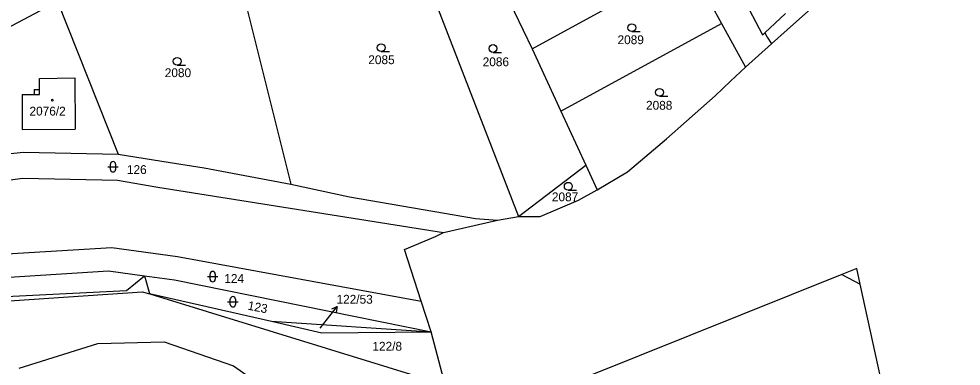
# Model space of a CAD drawing. Extents: x -785744 to -782822, y -1067550 to -1063910.
# Drawn here: x -783304.9 to -783123.9, y -1064902.2 to -1064835.4 of the extents above; entities that cross this region are included whole.
import ezdxf

# ---------------------------------------------------------------- set-up
doc = ezdxf.new("R2010")
doc.units = 0
for name, color, linetype in [('Hranice kat_území', 7, 'Continuous'), ('Hranice parcel', 7, 'Continuous'), ('Parcelní čísla', 7, 'Continuous'), ('Pop_ČP_popisy', 7, 'Continuous'), ('Vnitřní kresba', 7, 'Continuous'), ('Značky budov', 7, 'Continuous'), ('Značky kultur', 7, 'Continuous')]:
    doc.layers.add(name, color=color, linetype=linetype)

msp = doc.modelspace()

# ---------------------------------------------------------------- linework, layer by layer
at = {"layer": 'Hranice kat_území'}
for points in [[(-783222.97, -1064905.78), (-783225.68, -1064895.58), (-783227.58, -1064889.71), (-783230.81, -1064879.76), (-783224.85, -1064877.29), (-783223.32, -1064876.5), (-783212.94, -1064874.09), (-783208.93, -1064873.4), (-783204.74, -1064873.41), (-783197.37, -1064870.29), (-783193.79, -1064868.26), (-783187.97, -1064864.85), (-783180.48, -1064858.46), (-783171.17, -1064850.21), (-783168.18, -1064847.39), (-783165.34, -1064844.71), (-783160.35, -1064840.25), (-783157.32, -1064837.54), (-783142.24, -1064824.06), (-783122.42, -1064805.03)], [(-783137.43, -1064913.32), (-783143.29, -1064886.43), (-783143.94, -1064883.41), (-783146.84, -1064884.58), (-783195.49, -1064904.09)]]:
    msp.add_lwpolyline(points, dxfattribs=at)
at = {"layer": 'Hranice parcel'}
for p, q in [((-783168.48, -1064826.28), (-783162.06, -1064838.48)), ((-783161.63, -1064838.09), (-783157.62, -1064834.4)), ((-783162.06, -1064838.48), (-783161.63, -1064838.09)), ((-783161.63, -1064838.09), (-783161.13, -1064838.94)), ((-783161.13, -1064838.94), (-783160.35, -1064840.25))]:
    msp.add_line(p, q, dxfattribs=at)
for points in [[(-783218.36, -1064815.98), (-783206.32, -1064841.18)], [(-783230.12, -1064818.62), (-783208.93, -1064873.4)], [(-783263.54, -1064823.58), (-783252.64, -1064867.19)], [(-783206.32, -1064841.18), (-783176.27, -1064824.73)], [(-783176.27, -1064824.73), (-783169.91, -1064836.34)], [(-783319.38, -1064843.66), (-783297.44, -1064832.08)], [(-783297.44, -1064832.08), (-783285.8, -1064861.46)], [(-783200.77, -1064853.15), (-783169.91, -1064836.34)], [(-783169.91, -1064836.34), (-783165.34, -1064844.71)], [(-783206.32, -1064841.18), (-783200.77, -1064853.15)], [(-783300.91, -1064848.99), (-783300.88, -1064846.86)], [(-783300.88, -1064846.86), (-783294.1, -1064846.78)], [(-783294.1, -1064846.78), (-783294.06, -1064856.66)], [(-783301.96, -1064849), (-783300.91, -1064848.99)], [(-783301.96, -1064849), (-783301.96, -1064849.96)], [(-783304.25, -1064849.96), (-783301.96, -1064849.96)], [(-783304.25, -1064849.96), (-783304.25, -1064856.7)], [(-783200.77, -1064853.15), (-783195.97, -1064863.53)], [(-783304.25, -1064856.7), (-783294.06, -1064856.66)], [(-783335.87, -1064864.4), (-783303.98, -1064861.03)], [(-783303.98, -1064861.03), (-783285.8, -1064861.46)], [(-783285.8, -1064861.46), (-783277.41, -1064862.75)], [(-783277.41, -1064862.75), (-783269.29, -1064864.07)], [(-783269.29, -1064864.07), (-783252.64, -1064867.19)], [(-783208.93, -1064873.4), (-783195.97, -1064863.53)], [(-783195.97, -1064863.53), (-783193.79, -1064868.26)], [(-783335.01, -1064870.13), (-783304.09, -1064866.02)], [(-783304.09, -1064866.02), (-783285.91, -1064866.45)], [(-783285.91, -1064866.45), (-783278.18, -1064867.77)], [(-783278.18, -1064867.77), (-783223.32, -1064876.5)], [(-783252.64, -1064867.19), (-783241.36, -1064869.64)], [(-783241.36, -1064869.64), (-783217.15, -1064873.79)], [(-783217.15, -1064873.79), (-783212.94, -1064874.09)], [(-783307.17, -1064880.57), (-783287.03, -1064879.4)], [(-783287.03, -1064879.4), (-783274.38, -1064881.1)], [(-783274.38, -1064881.1), (-783227.58, -1064889.71)], [(-783306.72, -1064885.08), (-783287.64, -1064883.89)], [(-783287.64, -1064883.89), (-783280.75, -1064884.81)], [(-783284.2, -1064887.63), (-783280.75, -1064884.81)], [(-783280.75, -1064884.81), (-783274.99, -1064885.59)], [(-783280.75, -1064884.81), (-783279.77, -1064888.22)], [(-783274.99, -1064885.59), (-783225.68, -1064895.58)], [(-783339.48, -1064890.4), (-783284.2, -1064887.63)], [(-783331.24, -1064891.31), (-783281.17, -1064887.87)], [(-783281.17, -1064887.87), (-783279.74, -1064888.31)], [(-783279.77, -1064888.22), (-783256.38, -1064893.56)], [(-783279.77, -1064888.22), (-783279.74, -1064888.31)], [(-783279.74, -1064888.31), (-783222.97, -1064905.78)], [(-783256.38, -1064893.56), (-783225.68, -1064895.58)], [(-783256.38, -1064893.56), (-783246.71, -1064895.79)], [(-783246.71, -1064895.79), (-783225.68, -1064895.58)], [(-783304.84, -1064902.58), (-783289.73, -1064897.8)], [(-783289.73, -1064897.8), (-783276.94, -1064897.48)], [(-783276.94, -1064897.48), (-783263.64, -1064902.09)], [(-783263.64, -1064902.09), (-783250.99, -1064911.02)]]:
    msp.add_lwpolyline(points, dxfattribs=at)
at = {"layer": 'Pop_ČP_popisy'}
msp.add_line((-783245.58, -1064893.06), (-783243.74, -1064890.69), dxfattribs=at)
for points in [[(-783244.74, -1064891.18), (-783243.74, -1064890.69), (-783243.96, -1064891.79)], [(-783246.99, -1064894.86), (-783245.58, -1064893.06)]]:
    msp.add_lwpolyline(points, dxfattribs=at)
at = {"layer": 'Vnitřní kresba'}
for points in [[(-783300.93, -1064849.96), (-783300.91, -1064848.99)], [(-783301.96, -1064849.96), (-783300.93, -1064849.96)], [(-783146.84, -1064884.58), (-783143.29, -1064886.43)]]:
    msp.add_lwpolyline(points, dxfattribs=at)
at = {"layer": 'Značky budov'}
msp.add_circle((-783298.44, -1064851.06), 0.175, dxfattribs=at)
at = {"layer": 'Značky kultur'}
for p, q in [((-783187.16, -1064837.87), (-783185.56, -1064837.87)), ((-783235.3, -1064841.7), (-783233.7, -1064841.7)), ((-783213.8, -1064841.87), (-783212.2, -1064841.87)), ((-783274.48, -1064844.33), (-783272.88, -1064844.33)), ((-783181.84, -1064850.31), (-783180.24, -1064850.31)), ((-783287.78, -1064863.86), (-783285.78, -1064863.86)), ((-783287.28, -1064864.36), (-783287.28, -1064863.36)), ((-783286.28, -1064863.36), (-783286.28, -1064864.36)), ((-783199.36, -1064868.35), (-783197.76, -1064868.35)), ((-783268.64, -1064884.98), (-783266.64, -1064884.98)), ((-783268.14, -1064885.48), (-783268.14, -1064884.48)), ((-783267.14, -1064884.48), (-783267.14, -1064885.48)), ((-783264.27, -1064890.31), (-783264.27, -1064889.31)), ((-783263.27, -1064889.31), (-783263.27, -1064890.31)), ((-783264.77, -1064889.81), (-783262.77, -1064889.81))]:
    msp.add_line(p, q, dxfattribs=at)
for centre in [(-783187.16, -1064837.12), (-783235.3, -1064840.95), (-783213.8, -1064841.12), (-783274.48, -1064843.58), (-783181.84, -1064849.56), (-783199.36, -1064867.6)]:
    msp.add_circle(centre, 0.75, dxfattribs=at)
for centre, start, end in [((-783286.78, -1064863.36), 0, 180), ((-783286.78, -1064864.36), 180, 0), ((-783267.64, -1064884.48), 0, 180), ((-783267.64, -1064885.48), 180, 0), ((-783263.77, -1064889.31), 0, 180), ((-783263.77, -1064890.31), 180, 0)]:
    msp.add_arc(centre, 0.5, start, end, dxfattribs=at)

# ---------------------------------------------------------------- texts
at = {"layer": 'Parcelní čísla'}
for s, height, p in [('2089', 1.7, (-783189.89, -1064840.29)), ('2085', 1.7, (-783237.76, -1064844.13)), ('2086', 1.7, (-783215.79, -1064844.53)), ('2080', 1.7, (-783276.85, -1064846.63)), ('2088', 1.7, (-783184.42, -1064852.89)), ('2076/2', 1.7, (-783302.83, -1064854.01)), ('126', 1.7, (-783284.12, -1064865.25)), ('2087', 1.7, (-783202.5, -1064870.49)), ('122/53', 0.1, (-783246.99, -1064894.86)), ('122/8', 1.7, (-783236.97, -1064899.21))]:
    msp.add_text(s, height=height, dxfattribs=at).set_placement(p)
msp.add_text('123', height=1.7, rotation=348.8637, dxfattribs=at).set_placement((-783261.02, -1064891.3))
at = {"layer": 'Pop_ČP_popisy'}
for s, p in [('124', (-783265.42, -1064886.19)), ('122/53', (-783243.86, -1064890.18))]:
    msp.add_text(s, height=1.7, dxfattribs=at).set_placement(p)

doc.saveas('drawing.dxf')
